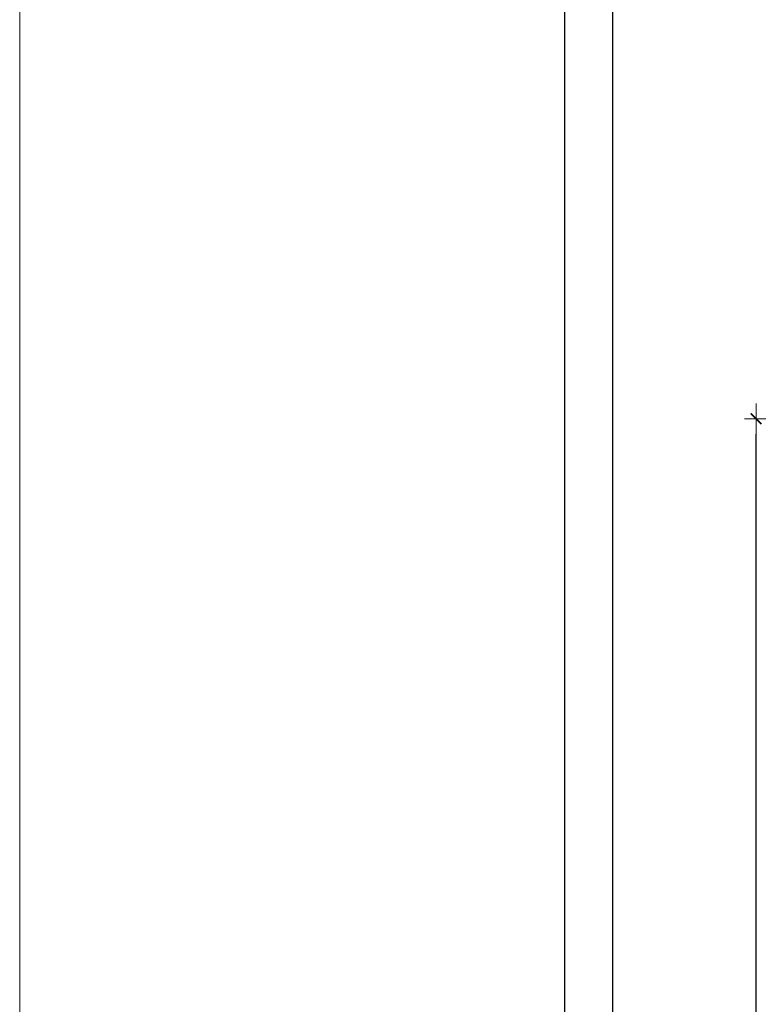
# Model space of a CAD drawing. Header units: millimetres. Extents: x -2948 to 78628, y 64669 to 215420.
# Tile 350 of 360: x 53657 to 54431, y 194532 to 195563. Entities that reach past the tile are written whole.
import ezdxf

# ---------------------------------------------------------------- set-up
doc = ezdxf.new("R2010")
doc.units = ezdxf.units.MM
doc.layers.add('FORMATKA', color=7, linetype='Continuous')
doc.layers.add('OPIS', color=2, linetype='Continuous', lineweight=13)
doc.layers.add('WYMIAR', color=5, linetype='Continuous', lineweight=13)
doc.styles.add('style2', font='romans.shx', dxfattribs={"width": 0.7})
doc.dimstyles.new('100', dxfattribs={"dimscale": 80, "dimtxt": 0.2, "dimasz": 0.2, "dimexe": 1.25, "dimexo": 0.625, "dimgap": 0.05, "dimtad": 1, "dimdec": 0, "dimdsep": 46, "dimlunit": 6, "dimtxsty": 'style2', "dimblk1": 'TICK', "dimblk2": 'TICK', "dimsah": 1, "dimcen": 0.2, "dimse1": 1, "dimse2": 1, "dimclrd": 256, "dimclrt": 2, "dimadec": 0, "dimazin": 0, "dimtfac": 1, "dimtdec": 0, "dimtix": 1, "dimtmove": 1, "dimatfit": 0, "dimldrblk": 'DOTSMALL', "dimfxl": 1, "dimtolj": 1, "dimtzin": 0, "dimarcsym": 0})

# ---------------------------------------------------------------- blocks, each defined once
blk = doc.blocks.new('TICK')
at = {"color": 5}
for p, q in [((0, -0.75), (0, 0.75)), ((-1, 0), (1, 0))]:
    blk.add_line(p, q, dxfattribs=at)
at = {"const_width": 0.1}
blk.add_lwpolyline([(-0.354, -0.354), (0.354, 0.354)], dxfattribs=at)
blk = doc.blocks.new('*D2260')
at = {"layer": 'Defpoints', "color": 0, "ltscale": 2, "transparency": 16777216}
for p in [(54428.3, 195144.9), (55170.3, 195144.9), (55170.4, 185477.9)]:
    blk.add_point(p, dxfattribs=at)
at = {"layer": 'WYMIAR', "lineweight": -2, "ltscale": 2, "transparency": 16777216}
blk.add_line((54428.4, 185493.9), (54428.3, 195128.9), dxfattribs=at)
at = {"layer": 'WYMIAR', "lineweight": -2, "ltscale": 2, "transparency": 16777216, "xscale": 16, "yscale": 16, "zscale": 16}
for p, rotation in [((54428.3, 195144.9), 90.00020786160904), ((54428.4, 185477.9), 270.0002078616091)]:
    blk.add_blockref('TICK', p, dxfattribs=dict(at, rotation=rotation))
at = {"layer": 'WYMIAR', "color": 2, "ltscale": 2, "transparency": 16777216, "insert": (54415.9, 190311.4), "char_height": 16, "attachment_point": 5, "rotation": 90.0002, "style": 'style2'}
blk.add_mtext('\\A1;9\xa0667', dxfattribs=at)
blk = doc.blocks.new('_DotSmall')
at = {"layer": 'OPIS', "color": 0, "const_width": 0.5}
blk.add_lwpolyline([(-0.0625, 0, 1), (0.0625, 0, 1)], format="xyb", close=True, dxfattribs=at)

msp = doc.modelspace()

# ---------------------------------------------------------------- linework, layer by layer
at = {"layer": 'FORMATKA', "ltscale": 2}
for points in [[(57198.1, 197086.5), (57198.1, 184586.5), (54228.1, 184586.5), (54228.1, 197086.5)], [(54278.1, 184636.5), (54278.1, 197031.6), (57148.1, 197031.6), (57148.1, 184636.5)]]:
    msp.add_lwpolyline(points, close=True, dxfattribs=at)
at = {"layer": 'WYMIAR', "color": 3, "ltscale": 2}
msp.add_lwpolyline([(53656.9, 67081), (53656.9, 215419.6), (59571.3, 215419.6), (59571.3, 67081)], close=True, dxfattribs=at)

# ---------------------------------------------------------------- dimensions: what is measured, and where the dimension line sits
at = {"layer": 'WYMIAR', "ltscale": 2}
dim = msp.add_linear_dim(base=(54428.3, 195144.9), p1=(55170.4, 185477.9), p2=(55170.3, 195144.9), angle=90.0002, dimstyle='100', dxfattribs=at)
dim.commit()
dim.dimension.update_dxf_attribs({"geometry": '*D2260', "text_midpoint": (54427.9, 190311.4), "dimtype": 161})

doc.saveas('drawing.dxf')
